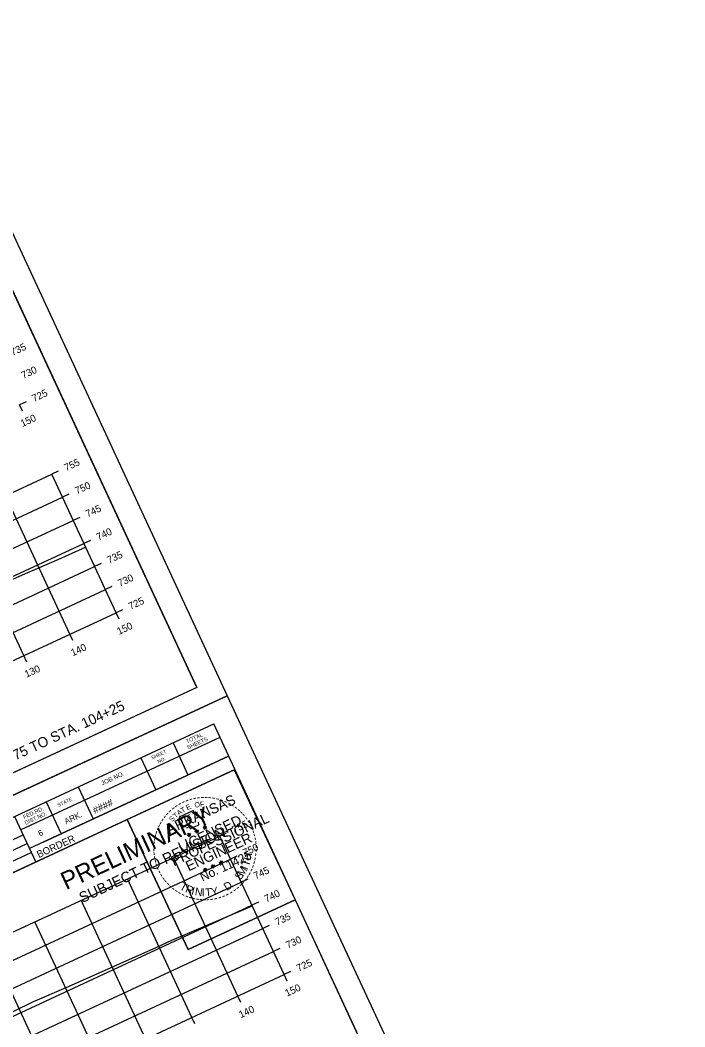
# Model space of a CAD drawing. Extents: x 1354696 to 1366163, y 660729 to 670380.
# Drawn here: x 1356951.6 to 1357082.1, y 664920 to 665117.7 of the extents above; entities that cross this region are included whole.
import ezdxf

# ---------------------------------------------------------------- set-up
doc = ezdxf.new("R2010")
doc.units = 0
for name, color, linetype in [('R_Axis', 7, 'Continuous'), ('R_Axis Annot', 7, 'Continuous'), ('R_Border', 7, 'Continuous'), ('R_Border PE', 7, 'Continuous'), ('R_Border Prem', 7, 'Continuous'), ('R_Draft', 7, 'Continuous'), ('R_Exist Surface', 7, 'Continuous'), ('R_Grid', 7, 'Continuous'), ('R_No Plot', 7, 'Continuous')]:
    doc.layers.add(name, color=color, linetype=linetype)

msp = doc.modelspace()

# ---------------------------------------------------------------- linework, layer by layer
at = {"layer": 'R_Axis'}
for p, q in [((1356952.77, 665042.72), (1356951.5, 665042.13)), ((1356952.09, 665040.86), (1356951.5, 665042.13)), ((1356959.09, 665029.11), (1356957.82, 665028.52)), ((1356970.45, 665001.31), (1356957.82, 665028.52)), ((1356961.19, 665024.58), (1356959.92, 665023.99)), ((1356963.3, 665020.04), (1356962.03, 665019.45)), ((1356965.4, 665015.51), (1356964.13, 665014.92)), ((1356967.51, 665010.97), (1356966.24, 665010.38)), ((1356969.61, 665006.44), (1356968.34, 665005.85)), ((1356698.35, 664874.98), (1356970.45, 665001.31)), ((1356971.72, 665001.9), (1356970.45, 665001.31)), ((1356971.04, 665000.04), (1356970.45, 665001.31)), ((1356961.97, 664995.83), (1356961.38, 664997.1)), ((1356952.9, 664991.62), (1356952.31, 664992.89)), ((1356992.07, 664958.06), (1356990.8, 664957.47)), ((1357003.44, 664930.26), (1356990.8, 664957.47)), ((1356994.18, 664953.52), (1356992.91, 664952.93)), ((1356996.29, 664948.99), (1356995.02, 664948.4)), ((1356998.39, 664944.45), (1356997.12, 664943.86)), ((1357000.5, 664939.92), (1356999.23, 664939.33)), ((1357002.6, 664935.38), (1357001.33, 664934.79)), ((1356731.33, 664803.93), (1357003.44, 664930.26)), ((1357004.71, 664930.85), (1357003.44, 664930.26)), ((1357004.03, 664928.99), (1357003.44, 664930.26)), ((1356994.96, 664924.78), (1356994.37, 664926.05)), ((1356985.89, 664920.57), (1356985.3, 664921.84))]:
    msp.add_line(p, q, dxfattribs=at)
at = {"layer": 'R_Border'}
for p, q in [((1356986.29, 664986.62), (1356899.77, 665172.97)), ((1356986.29, 664986.62), (1356699.51, 664853.47)), ((1356702.83, 664846.33), (1356989.61, 664979.47)), ((1357076.13, 664793.12), (1356989.61, 664979.47)), ((1356990.85, 664976.81), (1356951.75, 664958.66)), ((1356981.63, 664975.77), (1356984.55, 664969.47)), ((1356990.84, 664976.82), (1356990.84, 664976.82)), ((1356992.53, 664973.18), (1356953.44, 664955.03)), ((1356956.12, 664956.27), (1356992.53, 664973.18)), ((1356975.33, 664972.84), (1356978.25, 664966.55)), ((1356993.77, 664970.51), (1356936.95, 664944.13)), ((1356963.01, 664967.13), (1356965.94, 664960.83)), ((1356956.72, 664964.2), (1356959.64, 664957.91)), ((1356950.52, 664961.32), (1356954.68, 664952.36)), ((1356934.49, 664949.45), (1356952.21, 664957.68)), ((1356935.27, 664947.76), (1356952.99, 664955.99)), ((1356936.09, 664946), (1356953.81, 664954.23))]:
    msp.add_line(p, q, dxfattribs=at)
at = {"layer": 'R_Border PE'}
for p, q in [((1356984.41, 664957.63), (1356984.66, 664957.69)), ((1356984.41, 664957.63), (1356984.77, 664957.67)), ((1356984.77, 664957.67), (1356984.62, 664958)), ((1356984.62, 664958), (1356984.77, 664957.8)), ((1356984.62, 664958), (1356984.69, 664957.76)), ((1356984.7, 664957.31), (1356984.77, 664957.67)), ((1356985.04, 664957.92), (1356984.77, 664957.67)), ((1356985.09, 664957.49), (1356984.77, 664957.67)), ((1356985.04, 664957.92), (1356984.8, 664957.75)), ((1356985.09, 664957.49), (1356984.84, 664957.7)), ((1356985.04, 664957.92), (1356984.9, 664957.74)), ((1356985.92, 664958.33), (1356986.17, 664958.4)), ((1356985.92, 664958.33), (1356986.29, 664958.38)), ((1356985.92, 664958.33), (1356986.19, 664958.32)), ((1356986.29, 664958.38), (1356986.13, 664958.71)), ((1356986.13, 664958.71), (1356986.28, 664958.5)), ((1356986.13, 664958.71), (1356986.2, 664958.46)), ((1356986.22, 664958.02), (1356986.29, 664958.38)), ((1356986.22, 664958.02), (1356986.32, 664958.3)), ((1356986.22, 664958.02), (1356986.23, 664958.29)), ((1356986.55, 664958.62), (1356986.29, 664958.38)), ((1356986.6, 664958.2), (1356986.29, 664958.38)), ((1356986.55, 664958.62), (1356986.32, 664958.46)), ((1356986.6, 664958.2), (1356986.32, 664958.3)), ((1356986.6, 664958.2), (1356986.36, 664958.4)), ((1356986.55, 664958.62), (1356986.41, 664958.44)), ((1356987.53, 664959.06), (1356987.78, 664959.13)), ((1356987.53, 664959.06), (1356987.89, 664959.11)), ((1356987.53, 664959.06), (1356987.79, 664959.05)), ((1356987.89, 664959.11), (1356987.74, 664959.44)), ((1356987.74, 664959.44), (1356987.89, 664959.23)), ((1356987.74, 664959.44), (1356987.81, 664959.19)), ((1356987.82, 664958.75), (1356987.89, 664959.11)), ((1356987.82, 664958.75), (1356987.92, 664959.03)), ((1356987.82, 664958.75), (1356987.83, 664959.02)), ((1356988.16, 664959.35), (1356987.89, 664959.11)), ((1356988.21, 664958.93), (1356987.89, 664959.11)), ((1356988.16, 664959.35), (1356987.92, 664959.19)), ((1356988.21, 664958.93), (1356987.92, 664959.03)), ((1356988.21, 664958.93), (1356987.96, 664959.13)), ((1356988.16, 664959.35), (1356988.02, 664959.18)), ((1356984.41, 664957.63), (1356984.68, 664957.62)), ((1356984.7, 664957.31), (1356984.8, 664957.6)), ((1356984.7, 664957.31), (1356984.71, 664957.59)), ((1356985.09, 664957.49), (1356984.81, 664957.6)), ((1356989.47, 664951.51), (1356989.32, 664951.84)), ((1356989.32, 664951.84), (1356989.47, 664951.63)), ((1356989.32, 664951.84), (1356989.39, 664951.59)), ((1356989.74, 664951.75), (1356989.47, 664951.51)), ((1356989.74, 664951.75), (1356989.5, 664951.59)), ((1356989.74, 664951.75), (1356989.6, 664951.57)), ((1356990.71, 664952.19), (1356990.96, 664952.26)), ((1356990.71, 664952.19), (1356991.08, 664952.24)), ((1356990.71, 664952.19), (1356990.98, 664952.18)), ((1356991.08, 664952.24), (1356990.92, 664952.57)), ((1356990.92, 664952.57), (1356991.07, 664952.37)), ((1356990.92, 664952.57), (1356990.99, 664952.33)), ((1356991.01, 664951.88), (1356991.08, 664952.24)), ((1356991.01, 664951.88), (1356991.11, 664952.17)), ((1356991.01, 664951.88), (1356991.02, 664952.15)), ((1356991.35, 664952.49), (1356991.08, 664952.24)), ((1356991.4, 664952.06), (1356991.08, 664952.24)), ((1356991.35, 664952.49), (1356991.11, 664952.32)), ((1356991.4, 664952.06), (1356991.11, 664952.16)), ((1356991.4, 664952.06), (1356991.15, 664952.27)), ((1356991.35, 664952.49), (1356991.2, 664952.31)), ((1356987.59, 664950.76), (1356987.84, 664950.82)), ((1356987.59, 664950.76), (1356987.96, 664950.8)), ((1356987.59, 664950.76), (1356987.86, 664950.75)), ((1356987.96, 664950.8), (1356987.8, 664951.13)), ((1356987.8, 664951.13), (1356987.95, 664950.93)), ((1356987.8, 664951.13), (1356987.87, 664950.89)), ((1356987.89, 664950.44), (1356987.96, 664950.8)), ((1356987.89, 664950.44), (1356987.99, 664950.73)), ((1356987.89, 664950.44), (1356987.9, 664950.72)), ((1356988.23, 664951.05), (1356987.96, 664950.8)), ((1356988.28, 664950.62), (1356987.96, 664950.8)), ((1356988.23, 664951.05), (1356987.99, 664950.88)), ((1356988.28, 664950.62), (1356987.99, 664950.73)), ((1356988.28, 664950.62), (1356988.03, 664950.83)), ((1356988.23, 664951.05), (1356988.08, 664950.87)), ((1356989.11, 664951.46), (1356989.36, 664951.52)), ((1356989.11, 664951.46), (1356989.47, 664951.51)), ((1356989.11, 664951.46), (1356989.37, 664951.45)), ((1356989.4, 664951.14), (1356989.47, 664951.51)), ((1356989.4, 664951.14), (1356989.5, 664951.43)), ((1356989.4, 664951.14), (1356989.41, 664951.42)), ((1356989.79, 664951.33), (1356989.47, 664951.51)), ((1356989.79, 664951.33), (1356989.5, 664951.43)), ((1356989.79, 664951.33), (1356989.54, 664951.53))]:
    msp.add_line(p, q, dxfattribs=at)
for points in [[(1356986.39, 664961.8), (1356986.39, 664962.12), (1356985.78, 664961.81), (1356985.64, 664962.47), (1356982.81, 664961.16)], [(1356982.81, 664961.16), (1356983.41, 664960.52)], [(1356984.28, 664959.17), (1356984.32, 664959.09), (1356984.83, 664959.31), (1356984.98, 664958.86), (1356986.68, 664959.65), (1356986.64, 664960.22)], [(1356984.62, 664958), (1356985.09, 664957.49), (1356984.41, 664957.63), (1356985.04, 664957.92), (1356984.7, 664957.31), (1356984.62, 664958)], [(1356986.13, 664958.71), (1356986.6, 664958.2), (1356985.92, 664958.33), (1356986.55, 664958.62), (1356986.22, 664958.02), (1356986.13, 664958.71)], [(1356987.74, 664959.44), (1356988.21, 664958.93), (1356987.53, 664959.06), (1356988.16, 664959.35), (1356987.82, 664958.75), (1356987.74, 664959.44)], [(1356989.32, 664951.84), (1356989.79, 664951.33), (1356989.11, 664951.46), (1356989.74, 664951.75), (1356989.4, 664951.14), (1356989.32, 664951.84)], [(1356990.92, 664952.57), (1356991.4, 664952.06), (1356990.71, 664952.19), (1356991.35, 664952.49), (1356991.01, 664951.88), (1356990.92, 664952.57)], [(1356987.8, 664951.13), (1356988.28, 664950.62), (1356987.59, 664950.76), (1356988.23, 664951.05), (1356987.89, 664950.44), (1356987.8, 664951.13)]]:
    msp.add_lwpolyline(points, dxfattribs=at)
for centre, radius in [((1356984.77, 664957.67), 0.172), ((1356984.77, 664957.67), 0.145), ((1356984.77, 664957.67), 0.116), ((1356984.77, 664957.67), 0.0991), ((1356984.77, 664957.67), 0.0747), ((1356984.77, 664957.67), 0.0495), ((1356984.77, 664957.67), 0.0296), ((1356986.29, 664958.37), 0.172), ((1356986.29, 664958.37), 0.145), ((1356986.29, 664958.37), 0.116), ((1356986.29, 664958.37), 0.0991), ((1356986.29, 664958.37), 0.0747), ((1356986.29, 664958.37), 0.0495), ((1356986.29, 664958.37), 0.0296), ((1356987.89, 664959.11), 0.172), ((1356987.89, 664959.11), 0.145), ((1356987.89, 664959.11), 0.116), ((1356987.89, 664959.11), 0.0991), ((1356987.89, 664959.11), 0.0747), ((1356987.89, 664959.11), 0.0495), ((1356987.89, 664959.11), 0.0296), ((1356991.08, 664952.24), 0.172), ((1356991.08, 664952.24), 0.145), ((1356991.08, 664952.24), 0.116), ((1356991.08, 664952.24), 0.0991), ((1356991.08, 664952.24), 0.0747), ((1356991.08, 664952.24), 0.0495), ((1356991.08, 664952.24), 0.0296), ((1356987.96, 664950.8), 0.172), ((1356987.96, 664950.8), 0.145), ((1356987.96, 664950.8), 0.116), ((1356987.96, 664950.8), 0.0991), ((1356987.96, 664950.8), 0.0747), ((1356987.96, 664950.8), 0.0495), ((1356987.96, 664950.8), 0.0296), ((1356989.47, 664951.5), 0.172), ((1356989.47, 664951.5), 0.145), ((1356989.47, 664951.5), 0.116), ((1356989.47, 664951.5), 0.0991), ((1356989.47, 664951.5), 0.0747), ((1356989.47, 664951.5), 0.0495), ((1356989.47, 664951.5), 0.0296)]:
    msp.add_circle(centre, radius, dxfattribs=at)
at = {"layer": 'R_Exist Surface'}
for points in [[(1356932.78, 665000.26), (1356953.12, 665009.2), (1356959.18, 665011.86), (1356964.47, 665014.19)], [(1356939.63, 664917.87), (1356954.11, 664924.93), (1356961.12, 664927.94), (1356978.48, 664935.63), (1356981.38, 664936.99), (1356988.01, 664939.81), (1356996.47, 664943.41), (1356997.19, 664943.73)]]:
    msp.add_lwpolyline(points, dxfattribs=at)
at = {"layer": 'R_Grid'}
for p, q in [((1356685.71, 664902.19), (1356957.82, 665028.52)), ((1356970.45, 665001.31), (1356957.82, 665028.52)), ((1356687.82, 664897.66), (1356959.92, 665023.99)), ((1356961.38, 664997.1), (1356948.75, 665024.31)), ((1356689.92, 664893.12), (1356962.03, 665019.45)), ((1356952.31, 664992.89), (1356939.68, 665020.1)), ((1356692.03, 664888.59), (1356964.13, 665014.92)), ((1356694.13, 664884.05), (1356966.24, 665010.38)), ((1356696.24, 664879.52), (1356968.34, 665005.85)), ((1356698.35, 664874.98), (1356970.45, 665001.31)), ((1356718.7, 664831.14), (1356990.8, 664957.47)), ((1357003.44, 664930.26), (1356990.8, 664957.47)), ((1356720.81, 664826.6), (1356992.91, 664952.93)), ((1356994.37, 664926.05), (1356981.73, 664953.26)), ((1356722.91, 664822.07), (1356995.02, 664948.4)), ((1356985.3, 664921.84), (1356972.66, 664949.05)), ((1356725.02, 664817.53), (1356997.12, 664943.86)), ((1356976.23, 664917.63), (1356963.59, 664944.84)), ((1356967.16, 664913.42), (1356954.52, 664940.63)), ((1356727.12, 664813), (1356999.23, 664939.33)), ((1356958.09, 664909.2), (1356945.45, 664936.41)), ((1356729.23, 664808.46), (1357001.33, 664934.79)), ((1356731.33, 664803.93), (1357003.44, 664930.26))]:
    msp.add_line(p, q, dxfattribs=at)
at = {"layer": 'R_No Plot'}
for p, q in [((1356689.94, 664844.64), (1356992.28, 664985.01)), ((1356689.94, 664844.64), (1356992.28, 664985.01)), ((1356981.49, 664940.05), (1356981.49, 664940.05))]:
    msp.add_line(p, q, dxfattribs=at)
for points in [[(1356600.1, 665038.14), (1356902.44, 665178.51), (1356992.28, 664985.01), (1356689.93, 664844.64)], [(1356825.16, 665138.33), (1356842.96, 665146.59), (1356847.12, 665137.63), (1356861.73, 665144.42), (1356882.77, 665154.19), (1356894.74, 665128.7), (1356915.79, 665138.47), (1356986.29, 664986.62), (1356699.51, 664853.47), (1356612.99, 665039.83)], [(1356689.93, 664844.64), (1356992.28, 664985.01), (1357082.12, 664791.51), (1356779.77, 664651.14)], [(1356972.61, 664960.69), (1356993.66, 664970.46), (1357005.63, 664944.97), (1356984.58, 664935.2)], [(1356915, 664944.83), (1356932.79, 664953.09), (1356936.95, 664944.13), (1356951.57, 664950.92), (1356972.61, 664960.69), (1356984.58, 664935.2), (1357005.63, 664944.97), (1357076.13, 664793.12), (1356789.35, 664659.97), (1356702.83, 664846.33)]]:
    msp.add_lwpolyline(points, close=True, dxfattribs=at)

# ---------------------------------------------------------------- texts
at = {"layer": 'R_Axis Annot'}
for s, p in [('735', (1356950.12, 665051.74)), ('730', (1356952.23, 665047.21)), ('725', (1356954.33, 665042.67)), ('150', (1356952.07, 665037.76)), ('755', (1356960.65, 665029.07)), ('750', (1356962.76, 665024.53)), ('745', (1356964.86, 665020)), ('740', (1356966.97, 665015.46)), ('735', (1356969.07, 665010.93)), ('730', (1356971.18, 665006.39)), ('725', (1356973.28, 665001.86)), ('150', (1356971.02, 664996.95)), ('140', (1356961.95, 664992.74)), ('130', (1356952.88, 664988.53)), ('755', (1356993.64, 664958.01)), ('750', (1356995.74, 664953.48)), ('745', (1356997.85, 664948.94)), ('740', (1356999.96, 664944.41)), ('735', (1357002.06, 664939.87)), ('730', (1357004.17, 664935.34)), ('725', (1357006.27, 664930.8)), ('150', (1357004.01, 664925.9)), ('140', (1356994.94, 664921.68))]:
    msp.add_text(s, height=1.4, rotation=24.9042, dxfattribs=at).set_placement(p)
at = {"layer": 'R_Border'}
for s, height, p in [('TOTAL', 0.782, (1356984.38, 664975.63)), ('SHEETS', 0.782, (1356984.62, 664974.44)), ('SHEET', 0.684, (1356977.56, 664972.47)), ('NO.', 0.684, (1356978.76, 664971.72)), ('JOB NO.', 0.879, (1356967.75, 664967.38)), ('STATE', 0.684, (1356959.14, 664963.17)), ('####', 1.4, (1356966.26, 664961.79)), ('FED.RD.', 0.782, (1356952.4, 664960.78)), ('DIST.NO.', 0.782, (1356952.71, 664959.63)), ('ARK.', 1.172, (1356960.62, 664959.75)), ('6', 1.17, (1356955.48, 664957.37)), ('BORDER', 1.4, (1356955.28, 664953.12))]:
    msp.add_text(s, height=height, rotation=24.9042, dxfattribs=at).set_placement(p)
at = {"layer": 'R_Border PE'}
for s, height, rotation, p in [('ARKANSAS', 2, 24.9042, (1356980.92, 664957.76)), ('-', 1.6, 30.801, (1356982.94, 664963.03)), ('-', 1.6, 25.0904, (1356983.61, 664963.42)), ('-', 1.6, 22.6472, (1356984.27, 664963.71)), ('E', 1, 25.7365, (1356984.45, 664962.51)), ('-', 1.6, 17.0659, (1356984.97, 664963.98)), ('-', 1.6, 12.1091, (1356985.67, 664964.17)), ('O', 1, 15.3557, (1356985.99, 664963)), ('-', 1.6, 7.2404, (1356986.31, 664964.3)), ('F', 1, 4.9748, (1356986.95, 664963.19)), ('-', 1.6, 2.7593, (1356987.07, 664964.41)), ('-', 1.6, 359.0253, (1356987.76, 664964.43)), ('-', 1.6, 354.5451, (1356988.41, 664964.42)), ('-', 1.6, 350.7668, (1356989.14, 664964.36)), ('-', 1.6, 345.4339, (1356989.87, 664964.23)), ('-', 1.6, 340.4828, (1356990.62, 664964.04)), ('-', 1.6, 334.7839, (1356991.37, 664963.78)), ('-', 1.6, 331.5563, (1356992.1, 664963.46)), ('-', 1.4, 328.5795, (1356992.78, 664963.14)), ('-', 1.6, 49.2114, (1356980.74, 664961.15)), ('-', 1.6, 44.0802, (1356981.2, 664961.66)), ('PROFESSIONAL', 2, 24.9042, (1356981.81, 664951.5)), ('-', 1.6, 38.5343, (1356981.78, 664962.19)), ('T', 1, 41.3078, (1356982.15, 664960.86)), ('-', 1.6, 35.1235, (1356982.33, 664962.62)), ('A', 1, 36.1173, (1356982.79, 664961.44)), ('T', 1, 30.9269, (1356983.49, 664961.95)), ('-', 1.6, 324.5725, (1356993.32, 664962.73)), ('-', 1.6, 319.567, (1356993.88, 664962.31)), ('-', 1.6, 315.477, (1356994.35, 664961.89)), ('-', 1.6, 310.0274, (1356994.81, 664961.47)), ('-', 1.6, 63.8548, (1356979.28, 664958.86)), ('-', 1.6, 61.1359, (1356979.56, 664959.4)), ('-', 1.6, 58.9677, (1356979.91, 664960)), ('-', 1.6, 53.696, (1356980.3, 664960.59)), ('S', 1, 46.4982, (1356981.46, 664960.18)), ('LICENSED', 2, 24.9042, (1356983.21, 664954.25)), ('-', 1.6, 305.4535, (1356995.3, 664960.88)), ('-', 1.6, 301.5003, (1356995.77, 664960.25)), ('-', 1.6, 299.2343, (1356996.13, 664959.62)), ('-', 1.6, 75.5183, (1356978.7, 664957.07)), ('-', 1.6, 73.3272, (1356978.86, 664957.68)), ('-', 1.6, 67.8664, (1356979.07, 664958.3)), ('ENGINEER', 2, 24.9042, (1356984.69, 664950.5)), ('DWB', 0.01, 24.9042, (1356984.76, 664957.66)), ('DWB', 0.01, 24.9042, (1356986.28, 664958.37)), ('DWB', 0.01, 24.9042, (1356987.88, 664959.1)), ('-', 1.6, 294.8448, (1356996.43, 664959.06)), ('-', 1.6, 288.4214, (1356996.69, 664958.45)), ('-', 1.6, 285.8995, (1356996.9, 664957.83)), ('-', 1.6, 87.7755, (1356978.47, 664955.07)), ('-', 1.6, 82.9748, (1356978.49, 664955.76)), ('-', 1.6, 79.1366, (1356978.57, 664956.38)), ('-', 1.6, 280.6668, (1356997.09, 664957.16)), ('-', 1.6, 277.7723, (1356997.23, 664956.44)), ('-', 1.6, 272.7928, (1356997.31, 664955.73)), ('-', 1.6, 92.6784, (1356978.49, 664954.41)), ('-', 1.6, 97.2986, (1356978.56, 664953.75)), ('No. 11425', 1.757, 24.9042, (1356987.41, 664948.5)), ('H', 1.54, 79.513, (1356996.91, 664952.61)), ('-', 1.6, 263.9754, (1356997.29, 664954.2)), ('-', 1.6, 269.5239, (1356997.34, 664955.05)), ('-', 1.6, 100.3651, (1356978.68, 664953.02)), ('-', 1.6, 106.1054, (1356978.86, 664952.31)), ('-', 1.6, 110.0905, (1356979.08, 664951.66)), ('DWB', 0.01, 24.9042, (1356991.07, 664952.23)), ('T', 1.54, 71.5486, (1356996.5, 664951.38)), ('-', 1.6, 250.6695, (1356996.86, 664952.03)), ('-', 1.6, 256.1579, (1356997.05, 664952.75)), ('-', 1.6, 258.7494, (1356997.2, 664953.44)), ('-', 1.6, 113.9664, (1356979.35, 664951.01)), ('-', 1.6, 119.1, (1356979.69, 664950.37)), ('-', 1.6, 123.8521, (1356980.04, 664949.79)), ('DWB', 0.01, 24.9042, (1356987.95, 664950.79)), ('DWB', 0.01, 24.9042, (1356989.46, 664951.5)), ('S', 1.54, 51.8354, (1356994.79, 664948.68)), ('M', 1.54, 57.5605, (1356995.38, 664949.4)), ('I', 1.54, 67.0178, (1356996.19, 664950.71)), ('-', 1.6, 237.1533, (1356995.98, 664950.12)), ('-', 1.6, 240.6405, (1356996.3, 664950.69)), ('-', 1.6, 245.9893, (1356996.6, 664951.35)), ('-', 1.6, 126.6191, (1356980.47, 664949.18)), ('-', 1.6, 130.362, (1356980.86, 664948.71)), ('-', 1.6, 133.9916, (1356981.33, 664948.23)), ('-', 1.6, 138.9685, (1356981.81, 664947.8)), ('T', 1.54, 330.9447, (1356982.79, 664947.12)), ('R', 1.54, 338.9091, (1356983.92, 664946.49)), ('D', 1.54, 31.3011, (1356992.16, 664946.65)), ('-', 1.6, 225.6226, (1356994.74, 664948.51)), ('-', 1.6, 229.1558, (1356995.18, 664949.02)), ('-', 1.6, 232.261, (1356995.62, 664949.57)), ('-', 1.6, 140.633, (1356982.34, 664947.36)), ('-', 1.6, 145.3513, (1356982.91, 664946.98)), ('-', 1.6, 150.7976, (1356983.52, 664946.64)), ('-', 1.6, 155.6223, (1356984.17, 664946.34)), ('-', 1.6, 159.128, (1356984.87, 664946.06)), ('I', 1.54, 346.8735, (1356985.13, 664946.03)), ('N', 1.54, 351.4044, (1356985.84, 664945.84)), ('I', 1.54, 0.2645, (1356987.27, 664945.63)), ('T', 1.54, 4.7953, (1356988.01, 664945.61)), ('Y', 1.54, 12.7597, (1356989.3, 664945.72)), ('-', 1.6, 201.4224, (1356991.67, 664946.35)), ('-', 1.6, 206.4959, (1356992.33, 664946.68)), ('-', 1.6, 210.7208, (1356993.04, 664947.09)), ('.', 1.54, 38.6683, (1356993.18, 664947.27)), ('-', 1.6, 216.1899, (1356993.65, 664947.52)), ('-', 1.6, 220.3785, (1356994.23, 664948)), ('-', 1.6, 163.838, (1356985.54, 664945.86)), ('-', 1.6, 169.5505, (1356986.21, 664945.73)), ('-', 1.6, 172.9939, (1356986.88, 664945.63)), ('-', 1.6, 176.4746, (1356987.54, 664945.58)), ('-', 1.6, 179.5044, (1356988.12, 664945.57)), ('-', 1.6, 183.4654, (1356988.79, 664945.6)), ('-', 1.6, 187.7024, (1356989.5, 664945.7)), ('-', 1.6, 192.4597, (1356990.22, 664945.85)), ('-', 1.6, 198.0196, (1356990.97, 664946.08))]:
    msp.add_text(s, height=height, rotation=rotation, dxfattribs=at).set_placement(p)
at = {"layer": 'R_Border Prem'}
for s, height, p in [('PRELIMINARY', 3.5, (1356960.62, 664946.81)), ('SUBJECT TO REVISION', 2.0751, (1356963.79, 664944.28)), ('DWB', 0.01, (1356960.52, 664948.8))]:
    msp.add_text(s, height=height, rotation=24.9042, dxfattribs=at).set_placement(p)
at = {"layer": 'R_Draft'}
msp.add_text('CROSS SECTION STA. 103+75 TO STA. 104+25', height=2, rotation=24.9042, dxfattribs=at).set_placement((1356918.42, 664957.31))

doc.saveas('drawing.dxf')
